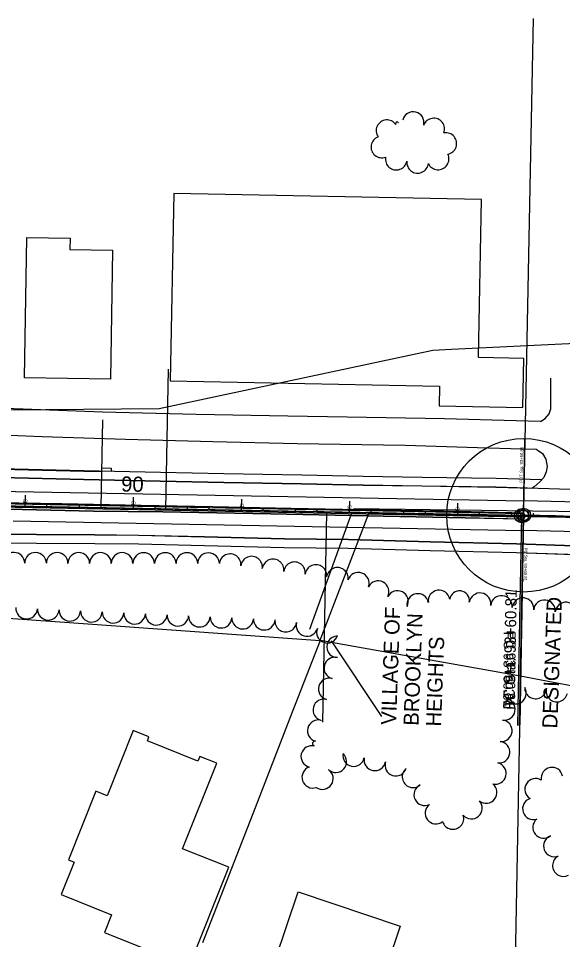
# Model space of a CAD drawing. Extents: x -25029 to 2274964, y -81170 to 687028.
# Drawn here: x -8061 to -7558, y -66444 to -65592 of the extents above; entities that cross this region are included whole.
import ezdxf

# ---------------------------------------------------------------- set-up
doc = ezdxf.new("R2010")
doc.units = 0
for name, color, linetype in [('81911BEA - RW_X_Fee_RW', 7, 'Continuous'), ('AP_X_Lights', 7, 'Continuous'), ('AP_X_Markings', 7, 'Continuous'), ('BD_X_Canopy', 7, 'Continuous'), ('BLDG', 7, 'Continuous'), ('DV_X_Corp_Line', 7, 'Continuous'), ('GE_X_CL_100', 7, 'Continuous'), ('GE_X_CL_20', 7, 'Continuous'), ('GK_Visualization', 7, 'Continuous'), ('MT_P_Edge_Line', 7, 'Continuous'), ('MT_P_Lane_Line', 7, 'Continuous'), ('PM_P_Stop_Line', 7, 'Continuous'), ('PV_P_Curb', 7, 'Continuous'), ('PV_X_EOP', 7, 'Continuous'), ('SC_Scratch18', 7, 'Continuous'), ('TREES', 7, 'Continuous')]:
    doc.layers.add(name, color=color, linetype=linetype)

msp = doc.modelspace()

# ---------------------------------------------------------------- linework, layer by layer
at = {"layer": '81911BEA - RW_X_Fee_RW'}
msp.add_line((-7677.81, -65899.37), (-7931.04, -65953.2), dxfattribs=at)
for points in [[(-7533.08, -65892.28), (-7660.66, -65898.53), (-7677.81, -65899.37)], [(-7931.04, -65953.2), (-8071.11, -65954.63), (-8201.15, -65955.96), (-8339.69, -65957.37), (-8474.71, -65958.75)], [(-8560.01, -66111.97), (-7992.49, -66152.58), (-7782.14, -66167.64)], [(-7289.97, -66259.31), (-7410.13, -66236.33), (-7482.13, -66222.56), (-7598.71, -66200.26), (-7782.14, -66167.64)]]:
    msp.add_lwpolyline(points, dxfattribs=at)
at = {"layer": 'AP_X_Lights'}
for p, q in [((-8454.69, -66036.95), (-7594.03, -66053.11)), ((-8454.63, -66033.95), (-7593.97, -66050.11))]:
    msp.add_line(p, q, dxfattribs=at)
msp.add_lwpolyline([(-8089.43, -66077.2), (-8044.32, -66077.56), (-7990.37, -66077.83), (-7950.2, -66078.3), (-7889.12, -66079.69), (-7815.34, -66081.61), (-7756.15, -66082.26), (-7680.44, -66084.37), (-7600.57, -66086.28), (-7524.38, -66088.82)], dxfattribs=at)
at = {"layer": 'AP_X_Markings'}
for p, q in [((-7597.7, -66246.54), (-7594.01, -66052.57)), ((-7594.01, -66052.57), (-7597.7, -66246.54))]:
    msp.add_line(p, q, dxfattribs=at)
at = {"layer": 'BD_X_Canopy'}
for p, q in [((-7584.93, -65592.14), (-7597.59, -66233.63)), ((-9327.75, -66019.23), (-7594, -66051.77)), ((-8034.71, -66043.5), (-8034.67, -66041.5)), ((-7984.72, -66044.43), (-7984.68, -66042.43)), ((-7934.72, -66045.37), (-7934.69, -66043.37)), ((-7884.73, -66046.31), (-7884.7, -66044.31)), ((-7834.74, -66047.25), (-7834.7, -66045.25)), ((-7791.7, -66157.02), (-7752.62, -66049.55)), ((-7784.75, -66048.19), (-7784.71, -66046.19)), ((-7737.3, -66050.39), (-7782.42, -66167.62)), ((-7751.13, -66045.45), (-7537.16, -66048.31)), ((-7734.76, -66049.13), (-7734.72, -66047.13)), ((-7684.77, -66050.06), (-7684.73, -66048.06)), ((-7634.78, -66051), (-7634.74, -66049)), ((-7584.79, -66051.94), (-7584.75, -66049.94)), ((-7594, -66051.77), (-7701.63, -71785.78)), ((-7594, -66051.77), (-7120.12, -66060.66)), ((-7782.14, -66167.64), (-7810.04, -66239.39)), ((-7810.04, -66239.39), (-7842.28, -66322.3)), ((-7842.28, -66322.3), (-7890.87, -66447.24)), ((-7842.28, -66322.3), (-7890.87, -66447.24))]:
    msp.add_line(p, q, dxfattribs=at)
msp.add_circle((-7594, -66051.77), 71.03, dxfattribs=at)
at = {"layer": 'BLDG'}
for points in [[(-7920.85, -65927.47), (-7671.58, -65932.36), (-7671.94, -65950.56), (-7594.6, -65952.08), (-7593.71, -65906.74), (-7635.59, -65905.91), (-7632.71, -65759.72), (-7917.45, -65754.13)], [(-8013.27, -65795.43), (-8013.43, -65805.81), (-7974.03, -65806.42), (-7975.87, -65925.74), (-8055.36, -65924.51), (-8053.35, -65794.81)], [(-7893.38, -66274.79), (-7895.14, -66279.18), (-7941.88, -66260.53), (-7940.37, -66256.75), (-7954.84, -66250.97), (-7978.9, -66311.26), (-7989.51, -66307.02), (-8014.84, -66370.53), (-8009.61, -66372.62), (-8021.59, -66402.65), (-7974.97, -66421.25), (-7981.6, -66437.86), (-7903.13, -66469.17), (-7866.54, -66377.46), (-7909.3, -66360.4), (-7877.65, -66281.07)], [(-7708.02, -66431.86), (-7780.05, -66645.67), (-7806.37, -66636.8), (-7808.02, -66641.69), (-7881, -66617.11), (-7870.94, -66587.25), (-7866.01, -66588.91), (-7802.4, -66400.07)]]:
    msp.add_lwpolyline(points, close=True, dxfattribs=at)
at = {"layer": 'DV_X_Corp_Line'}
for p, q in [((-7537.3, -66054.17), (-7737.3, -66050.39)), ((-7782.42, -66167.62), (-7782.14, -66167.64)), ((-7782.42, -66167.62), (-7782.14, -66167.64)), ((-7782.14, -66167.64), (-7782.42, -66167.62)), ((-7782.14, -66167.64), (-7782.42, -66167.62))]:
    msp.add_line(p, q, dxfattribs=at)
at = {"layer": 'GE_X_CL_100'}
for p, q in [((-9327.75, -66019.23), (-7594, -66051.77)), ((-8054.73, -66043.12), (-8054.55, -66033.12)), ((-7954.75, -66045), (-7954.56, -66035)), ((-7854.77, -66046.87), (-7854.58, -66036.87)), ((-7754.79, -66048.75), (-7754.6, -66038.75)), ((-7654.8, -66050.63), (-7654.62, -66040.63)), ((-7594, -66051.77), (-7597.39, -66232.33))]:
    msp.add_line(p, q, dxfattribs=at)
msp.add_circle((-7594, -66051.77), 5, dxfattribs=at)
msp.add_circle((-7594, -66051.77), 5, dxfattribs=at)
msp.add_arc((-7701.63, -71785.78), 5735.02, 79.475877, 88.9247, dxfattribs=at)
at = {"layer": 'GE_X_CL_20'}
for p, q in [((-12238.95, -65963.84), (-7122.08, -66061.19)), ((-7593.98, -66050.77), (-7592.67, -65980.99)), ((-8054.73, -66043.12), (-8054.7, -66041.12)), ((-8004.74, -66044.06), (-8004.7, -66042.06)), ((-7954.75, -66045), (-7954.71, -66043)), ((-7904.76, -66045.93), (-7904.72, -66043.93)), ((-7854.77, -66046.87), (-7854.73, -66044.87)), ((-7804.78, -66047.81), (-7804.74, -66045.81)), ((-7754.79, -66048.75), (-7754.75, -66046.75)), ((-7704.79, -66049.69), (-7704.76, -66047.69)), ((-7654.8, -66050.63), (-7654.77, -66048.63)), ((-7604.81, -66051.56), (-7604.77, -66049.56)), ((-7595.97, -66052.17), (-7599.66, -66246.15)), ((-7594.02, -66052.77), (-7595.27, -66119.41))]:
    msp.add_line(p, q, dxfattribs=at)
for centre, radius in [((-7595.97, -66052.17), 6.46), ((-7594, -66051.77), 1), ((-7594, -66051.77), 1)]:
    msp.add_circle(centre, radius, dxfattribs=at)
msp.add_arc((-7704.96, -71780.77), 5729.63, 79.452222, 88.91, dxfattribs=at)
at = {"layer": 'GK_Visualization'}
for p, q in [((-9327.75, -66019.23), (-7594, -66051.77)), ((-7593.93, -66051.77), (-7594.08, -66051.77)), ((-7594.07, -66051.83), (-7593.94, -66051.7)), ((-7594.07, -66051.7), (-7593.94, -66051.83)), ((-7594, -66051.69), (-7594, -66051.85))]:
    msp.add_line(p, q, dxfattribs=at)
msp.add_arc((-7701.63, -71785.78), 5735.02, 79.475877, 88.9247, dxfattribs=at)
msp.add_arc((-7701.63, -71785.78), 5735.02, 79.475877, 88.9247, dxfattribs=at)
at = {"layer": 'MT_P_Edge_Line'}
for p, q in [((-8000.74, -66018.91), (-8077.41, -66016.99)), ((-7929.94, -66020.49), (-8000.74, -66018.91)), ((-7871.17, -66021.62), (-7929.94, -66020.49)), ((-7799.18, -66022.96), (-7871.17, -66021.62)), ((-7742.44, -66024.11), (-7799.18, -66022.96)), ((-7687.93, -66024.95), (-7742.44, -66024.11)), ((-7619.57, -66025.99), (-7687.93, -66024.95)), ((-7585.69, -66027.09), (-7619.57, -66025.99)), ((-8092.57, -66039.63), (-8020.86, -66041.02)), ((-8020.86, -66041.02), (-7947.68, -66042.38)), ((-7991.68, -66048.14), (-8070.52, -66046.39)), ((-7927.58, -66048.89), (-7991.68, -66048.14)), ((-7947.68, -66042.38), (-7881.28, -66043.53)), ((-7827.81, -66050.79), (-7927.58, -66048.89)), ((-7881.28, -66043.53), (-7809.01, -66045.28)), ((-7809.01, -66045.28), (-7745.83, -66046.36)), ((-7745.83, -66046.36), (-7667.75, -66047.68)), ((-7667.75, -66047.68), (-7604.86, -66049.17)), ((-7604.86, -66049.17), (-7595.31, -66049.54)), ((-7738.68, -66052.54), (-7827.81, -66050.79)), ((-7647.87, -66054.53), (-7738.68, -66052.54)), ((-7595.34, -66055.51), (-7647.87, -66054.53)), ((-8089.32, -66068.95), (-8044.26, -66069.31)), ((-8044.26, -66069.31), (-7990.3, -66069.58)), ((-7990.3, -66069.58), (-7950.06, -66070.05)), ((-7950.06, -66070.05), (-7888.92, -66071.44)), ((-7888.92, -66071.44), (-7815.19, -66073.36)), ((-7815.19, -66073.36), (-7755.99, -66074.01)), ((-7755.99, -66074.01), (-7680.23, -66076.12)), ((-7680.23, -66076.12), (-7600.34, -66078.03)), ((-7600.34, -66078.03), (-7524.17, -66080.57))]:
    msp.add_line(p, q, dxfattribs=at)
msp.add_lwpolyline([(-7596.47, -66049.74), (-7596.56, -66055.23), (-7595.46, -66055.25), (-7594.83, -66055.25), (-7594.26, -66055.09), (-7593.43, -66054.58), (-7592.94, -66053.99), (-7592.66, -66053.42), (-7592.52, -66052.67), (-7592.56, -66052.05), (-7592.82, -66051.27), (-7593.19, -66050.71), (-7593.72, -66050.25), (-7594.2, -66049.99), (-7594.97, -66049.79), (-7595.94, -66049.76)], close=True, dxfattribs=at)
at = {"layer": 'MT_P_Lane_Line'}
for p, q in [((-8943.74, -66013.13), (-7593.75, -66038.47)), ((-8065.95, -66057.04), (-7594.27, -66065.89))]:
    msp.add_line(p, q, dxfattribs=at)
for radius, start in [(5748.29, 80.845144), (5720.86, 80.84919)]:
    msp.add_arc((-7701.63, -71785.78), radius, start, 88.9247, dxfattribs=at)
at = {"layer": 'PM_P_Stop_Line'}
for p, q in [((-12236.92, -65964.61), (-7120.03, -66060.65)), ((-7984.61, -66044.44), (-7983.09, -65963.58)), ((-7593.92, -66051.75), (-7597.56, -66245.72))]:
    msp.add_line(p, q, dxfattribs=at)
msp.add_circle((-7593.92, -66051.75), 6.46, dxfattribs=at)
msp.add_arc((-7701.44, -71780.38), 5729.63, 79.466922, 88.9247, dxfattribs=at)
at = {"layer": 'PV_P_Curb'}
msp.add_line((-7983.99, -66011.29), (-7983.99, -66011.29), dxfattribs=at)
msp.add_lwpolyline([(-8268.93, -66005.52), (-8240.54, -66006.02), (-8163.05, -66007.88), (-8077.26, -66009), (-8000.55, -66010.92), (-7983.99, -66011.29)], dxfattribs=at)
at = {"layer": 'PV_X_EOP'}
for p, q in [((-7568.82, -65953.27), (-7568.82, -65924.97)), ((-7570.32, -65957.96), (-7568.82, -65953.27)), ((-7578.2, -65965.1), (-7573.84, -65962.32)), ((-7573.84, -65962.32), (-7570.32, -65957.96)), ((-8000.73, -66018.66), (-8077.4, -66016.74)), ((-7929.93, -66020.24), (-8000.73, -66018.66)), ((-7871.16, -66021.37), (-7929.93, -66020.24)), ((-7799.17, -66022.71), (-7871.16, -66021.37)), ((-7742.43, -66023.86), (-7799.17, -66022.71)), ((-7687.92, -66024.7), (-7742.43, -66023.86)), ((-7619.56, -66025.74), (-7687.92, -66024.7)), ((-7560.6, -66027.65), (-7619.56, -66025.74)), ((-7514.64, -66028.66), (-7560.6, -66027.65)), ((-8092.57, -66039.88), (-8020.86, -66041.27)), ((-8020.86, -66041.27), (-7947.68, -66042.63)), ((-7991.67, -66047.89), (-8070.51, -66046.14)), ((-7927.57, -66048.64), (-7991.67, -66047.89)), ((-7947.68, -66042.63), (-7881.28, -66043.78)), ((-7827.8, -66050.54), (-7927.57, -66048.64)), ((-7881.28, -66043.78), (-7809.01, -66045.53)), ((-7738.67, -66052.29), (-7827.8, -66050.54)), ((-7809.01, -66045.53), (-7745.83, -66046.61)), ((-7745.83, -66046.61), (-7667.75, -66047.93)), ((-7667.75, -66047.93), (-7604.86, -66049.42)), ((-7604.86, -66049.42), (-7595.32, -66049.79)), ((-7596.58, -66055.23), (-7596.47, -66049.74)), ((-7647.86, -66054.28), (-7738.67, -66052.29)), ((-7595.39, -66055.26), (-7647.86, -66054.28)), ((-8089.32, -66069.2), (-8044.26, -66069.56)), ((-8044.26, -66069.56), (-7990.3, -66069.83)), ((-7990.3, -66069.83), (-7950.06, -66070.3)), ((-7950.06, -66070.3), (-7888.92, -66071.69)), ((-7888.92, -66071.69), (-7815.19, -66073.61)), ((-7815.19, -66073.61), (-7755.99, -66074.26)), ((-7755.99, -66074.26), (-7680.23, -66076.37)), ((-8089.43, -66077.2), (-8044.32, -66077.56)), ((-8044.32, -66077.56), (-7990.37, -66077.83)), ((-7990.37, -66077.83), (-7950.2, -66078.3)), ((-7950.2, -66078.3), (-7889.12, -66079.69)), ((-7889.12, -66079.69), (-7815.34, -66081.61)), ((-7815.34, -66081.61), (-7756.15, -66082.26)), ((-7756.15, -66082.26), (-7680.44, -66084.37)), ((-7680.44, -66084.37), (-7600.57, -66086.28)), ((-7680.23, -66076.37), (-7600.34, -66078.28)), ((-7600.34, -66078.28), (-7524.17, -66080.82)), ((-7600.57, -66086.28), (-7524.38, -66088.82))]:
    msp.add_line(p, q, dxfattribs=at)
for points in [[(-7983.22, -65956.3), (-8056.8, -65953.75), (-8091.77, -65952.34)], [(-7578.2, -65965.1), (-7600.68, -65964.54), (-7666.99, -65962.62), (-7757.18, -65961.06), (-7812.1, -65959.94), (-7896.75, -65958.42), (-7983.22, -65956.3)], [(-8069.04, -65977.58), (-8039.04, -65978.82), (-7961.96, -65981.3), (-7881.31, -65983.58), (-7803.37, -65985.24), (-7703.6, -65986.93), (-7636.52, -65989.14), (-7595.6, -65990.26), (-7581.88, -65990.63)], [(-7582.4, -65990.61), (-7580.55, -65991.72), (-7576.55, -65994.52), (-7573.35, -65999.72), (-7572.15, -66006.52), (-7572.95, -66011.72), (-7575.35, -66016.92), (-7578.95, -66020.92), (-7584.15, -66025.32), (-7585.89, -66026.83)], [(-7577.49, -66019.1), (-7619.37, -66017.75), (-7687.8, -66016.71), (-7742.29, -66015.87), (-7799.02, -66014.72), (-7871.01, -66013.38), (-7929.77, -66012.25), (-8000.55, -66010.67), (-8077.25, -66008.75), (-8163.05, -66007.63), (-8240.54, -66005.77), (-8335.59, -66004.11), (-8433.81, -66002.45), (-8517.7, -66000.81), (-8545.26, -66000.38), (-8553.78, -66000.04)]]:
    msp.add_lwpolyline(points, dxfattribs=at)
msp.add_lwpolyline([(-7975.32, -66011.21), (-7983.97, -66011.02), (-7983.9, -66007.99), (-7975.25, -66008.18)], close=True, dxfattribs=at)
msp.add_arc((-7595.27, -66052.53), 2.76, 261.39978, 95.08585, dxfattribs=at)
at = {"layer": 'SC_Scratch18'}
for p, q in [((-7924.76, -66046.28), (-7922.29, -65916.51)), ((-7779.56, -66243.08), (-7775.87, -66049.11)), ((-7597.7, -66246.54), (-7594.01, -66052.57)), ((-7771.76, -66168), (-7725.33, -66237.91))]:
    msp.add_line(p, q, dxfattribs=at)
at = {"layer": 'TREES'}
for centre, radius, start, end in [((-7696.04, -65688.49), 10, 346.29304, 166.29304), ((-7720.29, -65695.99), 10, 34.94576, 214.94576), ((-7710.89, -65689.47), 1.44, 33.12974, 213.12974), ((-7677, -65694.47), 10, 338.83321, 158.83321), ((-7665.84, -65707.92), 10, 280.55044, 100.55044), ((-7725.01, -65711.09), 10, 110.34518, 290.34518), ((-7673.01, -65722.11), 10, 205.87139, 25.87139), ((-7711.7, -65722.31), 10, 169.38034, 349.38034), ((-7691.94, -65725.31), 10, 173.33375, 353.33375), ((-8065.28, -66096.16), 10, 359.8926, 179.8926), ((-8045.28, -66096.2), 10, 359.89261, 179.89261), ((-8025.28, -66096.23), 10, 359.8926, 179.8926), ((-8005.28, -66096.27), 10, 359.89261, 179.89261), ((-7985.28, -66096.31), 10, 359.8926, 179.8926), ((-7965.28, -66096.35), 10, 359.89261, 179.89261), ((-7945.28, -66096.38), 10, 359.8926, 179.8926), ((-7925.28, -66096.42), 10, 359.89261, 179.89261), ((-7905.28, -66096.46), 10, 359.8926, 179.8926), ((-7885.28, -66096.5), 10, 359.89261, 179.89261), ((-7865.33, -66097.49), 10, 354.42933, 174.42933), ((-7845.46, -66099.75), 10, 352.55258, 172.55258), ((-7825.63, -66102.34), 10, 352.55258, 172.55258), ((-7805.8, -66104.94), 10, 352.55258, 172.55258), ((-7785.97, -66107.53), 10, 352.55258, 172.55258), ((-7766.14, -66110.12), 10, 352.55258, 172.55258), ((-7746.76, -66114.65), 10, 341.12408, 161.12408), ((-7728.4, -66122.45), 10, 332.85032, 152.85032), ((-7710.6, -66131.58), 10, 332.85032, 152.85032), ((-7691.87, -66134.35), 10, 10.2967, 190.2967), ((-7672.14, -66131.04), 10, 8.75663, 188.75663), ((-7653.2, -66130.86), 9.16, 351.60091, 171.60091), ((-7634.24, -66133.66), 10, 351.60091, 171.60091), ((-7614.4, -66136.14), 10, 354.15693, 174.15693), ((-7594.5, -66138.17), 10, 354.15693, 174.15693), ((-7574.61, -66140.19), 10, 354.25001, 174.25001), ((-7554.71, -66142.2), 10, 354.25001, 174.25001), ((-8053.51, -66137.68), 10, 176.87721, 356.87721), ((-8033.53, -66138.68), 10, 177.35605, 357.35605), ((-8013.55, -66139.61), 10, 177.35606, 357.35606), ((-7993.57, -66140.53), 10, 177.35605, 357.35605), ((-7973.59, -66141.45), 10, 177.35606, 357.35606), ((-7953.62, -66142.37), 10, 177.35605, 357.35605), ((-7933.64, -66143.3), 10, 177.35606, 357.35606), ((-7913.66, -66144.22), 10, 177.35605, 357.35605), ((-7893.68, -66145.14), 10, 177.35606, 357.35606), ((-7873.7, -66146.06), 10, 177.35605, 357.35605), ((-7853.72, -66146.99), 10, 177.35606, 357.35606), ((-7833.74, -66147.91), 10, 177.35605, 357.35605), ((-7813.85, -66149.73), 10, 172.19036, 352.19036), ((-7794.3, -66153.76), 10, 164.52867, 344.52867), ((-7775.3, -66159.94), 10, 159.42848, 339.42848), ((-7765.95, -66173.45), 10, 89.95191, 269.95191), ((-7768.5, -66193.12), 10, 75.26378, 255.26378), ((-7773.59, -66212.46), 10, 75.26378, 255.26378), ((-7601.45, -66216.34), 10, 211.07834, 31.07834), ((-7582.89, -66211.56), 10, 177.77952, 357.77952), ((-7563.19, -66214.33), 10, 166.21159, 346.21159), ((-7778.68, -66231.81), 10, 75.26378, 255.26378), ((-7611.75, -66231.35), 10, 259.99345, 79.99345), ((-7783.76, -66251.15), 10, 75.26378, 255.26378), ((-7614.54, -66251.09), 9.95, 263.92041, 83.92041), ((-7786.88, -66263.01), 2.27, 75.26378, 255.26378), ((-7616.66, -66270.93), 10, 263.92041, 83.92041), ((-7789.79, -66274.92), 10, 76.50683, 256.50683), ((-7767.6, -66279.69), 10, 227.78485, 47.78485), ((-7751.07, -66274.17), 10, 169.07051, 349.07051), ((-7731.43, -66277.97), 10, 169.07051, 349.07051), ((-7712.1, -66282.97), 10, 161.88722, 341.88722), ((-7788.89, -66294.11), 10, 108.88345, 288.88345), ((-7779.99, -66295.33), 10, 235.49148, 55.49148), ((-7696.11, -66293.69), 10, 130.46979, 310.46979), ((-7620.05, -66290.6), 10, 256.49012, 76.49012), ((-7567.73, -66294.97), 10, 10.14822, 190.14821), ((-7582.78, -66305.27), 10, 58.64597, 238.64597), ((-7685.32, -66310.32), 10, 115.49318, 295.49318), ((-7628.58, -66308.17), 10, 231.71868, 51.71868), ((-7584.83, -66323.3), 10, 108.37742, 288.37742), ((-7674.92, -66327.28), 10, 127.50943, 307.50943), ((-7642.25, -66322.67), 10, 221.65229, 41.65229), ((-7659.28, -66332.26), 10, 197.15236, 17.15236), ((-7575.39, -66340.57), 10, 128.96422, 308.96422), ((-7565.48, -66357.66), 10, 111.21868, 291.21868), ((-7557.18, -66375.82), 10, 117.92948, 297.92948)]:
    msp.add_arc(centre, radius, start, end, dxfattribs=at)

# ---------------------------------------------------------------- texts
at = {"layer": 'GE_X_CL_100'}
for s, height, rotation, p in [('90', 14, 358.9247, (-7966.21, -66029.78)), ('PC Sta. 93+60.81', 10.5, 88.9247, (-7602.25, -66231.81)), ('DESIGNATED', 14, 87.93217, (-7562.78, -66249.17)), ('VILLAGE OF', 14, 87.93217, (-7711.89, -66245.89)), ('BROOKLYN', 14, 87.93217, (-7691.07, -66246.64)), ('HEIGHTS', 14, 87.93217, (-7670.25, -66247.39))]:
    msp.add_text(s, height=height, rotation=rotation, dxfattribs=at).set_placement(p)
at = {"layer": 'GE_X_CL_20'}
for s, height, rotation, p in [('POT Sta. 93+60.81', 2.8, 88.9247, (-7594.84, -66021.75)), ('89', 2.8, 358.9247, (-8056.95, -66040.08)), ('90', 2.8, 358.9247, (-7957.04, -66041.95)), ('91', 2.8, 358.9247, (-7856.53, -66043.84)), ('92', 2.8, 358.9247, (-7757.01, -66045.71)), ('93', 2.8, 358.9247, (-7657.06, -66047.58)), ('PC Sta. 93+60.81', 2.8, 268.9247, (-7593.17, -66081.79)), (' PC 93+60.81', 8.96, 269.48863, (-7612.19, -66156.03))]:
    msp.add_text(s, height=height, rotation=rotation, dxfattribs=at).set_placement(p)
at = {"layer": 'GK_Visualization'}
msp.add_text('38', height=0.14, dxfattribs=at).set_placement((-7594, -66051.77))
at = {"layer": 'PM_P_Stop_Line'}
msp.add_text(' PC 93+60.81', height=8.96, rotation=269.50333, dxfattribs=at).set_placement((-7610.11, -66155.61))

doc.saveas('drawing.dxf')
